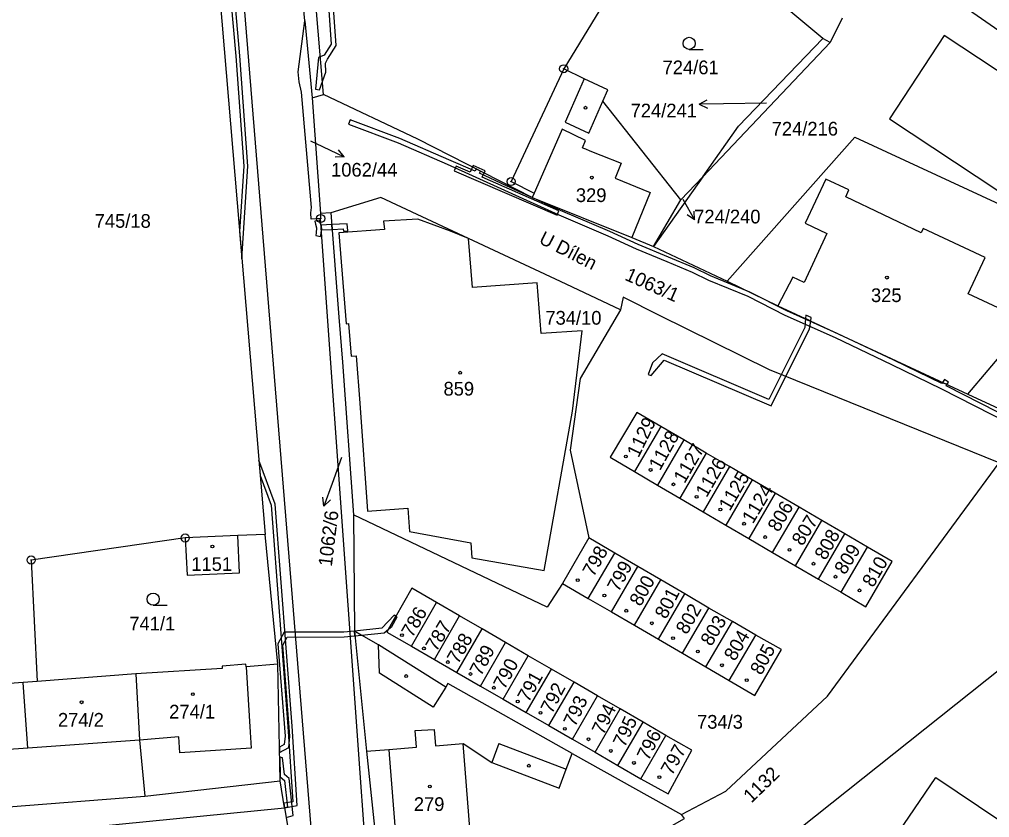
# Model space of a CAD drawing. Extents: x -680203 to -673936, y -1102717 to -1093650.
# Drawn here: x -678777 to -678656.8, y -1098196.6 to -1098097.6 of the extents above; entities that cross this region are included whole.
import ezdxf

# ---------------------------------------------------------------- set-up
doc = ezdxf.new("R2010")
doc.units = 0
for name, color, linetype in [('SOxx02xx_Koleje_param další_Popis10', 7, 'Continuous'), ('SOxx02xx_Staničení_Popis10', 7, 'Continuous'), ('SOxxxxxx_Koleje_hlavní_body_Popis10', 7, 'Continuous'), ('SOxxxxxx_Koleje_LN_parametry_Popis10', 7, 'Continuous'), ('SOxxxxxx_Koleje_param další_Popis10', 7, 'Continuous'), ('SOxxxxxx_Osa_bod_P', 7, 'Continuous'), ('SOxxxxxx_Staničení_Popis10', 7, 'Continuous'), ('x_prac', 7, 'Continuous')]:
    doc.layers.add(name, color=color, linetype=linetype)

msp = doc.modelspace()

# ---------------------------------------------------------------- linework, layer by layer
at = {"layer": 'SOxx02xx_Koleje_param další_Popis10'}
for centre, radius in [((-678709.61, -1098103.74), 0.5), ((-678709.61, -1098103.74), 0.0303), ((-678716.12, -1098117.72), 0.5), ((-678716.12, -1098117.72), 0.0303), ((-678739.72, -1098122.3), 0.5), ((-678739.72, -1098122.3), 0.0303), ((-678756.5, -1098161.9), 0.5), ((-678756.5, -1098161.9), 0.0303), ((-678775.59, -1098164.63), 0.5), ((-678775.59, -1098164.63), 0.0303)]:
    msp.add_circle(centre, radius, dxfattribs=at)
at = {"layer": 'SOxx02xx_Staničení_Popis10'}
for p, q in [((-678692.82, -1098108.12), (-678691.83, -1098107.6)), ((-678689.82, -1098108.07), (-678692.82, -1098108.12)), ((-678692.82, -1098108.12), (-678691.81, -1098108.61)), ((-678684.47, -1098107.99), (-678689.82, -1098108.07)), ((-678740.99, -1098112.68), (-678739.51, -1098113.38)), ((-678739.51, -1098113.38), (-678736.79, -1098114.65)), ((-678736.79, -1098114.65), (-678737.91, -1098114.68)), ((-678736.79, -1098114.65), (-678737.49, -1098113.77)), ((-678694.83, -1098119.92), (-678693.42, -1098122.47)), ((-678693.42, -1098122.47), (-678694.32, -1098121.85)), ((-678693.42, -1098122.47), (-678693.46, -1098121.38)), ((-678737.14, -1098151.91), (-678738.3, -1098155.14)), ((-678738.3, -1098155.14), (-678739.33, -1098157.96)), ((-678739.33, -1098157.96), (-678739.45, -1098156.85)), ((-678739.33, -1098157.96), (-678738.51, -1098157.19))]:
    msp.add_line(p, q, dxfattribs=at)
at = {"layer": 'SOxxxxxx_Koleje_hlavní_body_Popis10'}
for p, q in [((-678694.06, -1098101.34), (-678692.31, -1098101.34)), ((-678760.48, -1098170.24), (-678758.73, -1098170.24))]:
    msp.add_line(p, q, dxfattribs=at)
for centre in [(-678694.06, -1098100.59), (-678760.48, -1098169.49)]:
    msp.add_circle(centre, 0.75, dxfattribs=at)
at = {"layer": 'SOxxxxxx_Koleje_LN_parametry_Popis10'}
for points in [[(-678749.76, -1098123.91), (-678749.48, -1098127.28), (-678748.74, -1098115.83), (-678749.75, -1098102.13), (-678751.2, -1098085.54), (-678752.69, -1098069.73), (-678753.48, -1098069.76), (-678753.15, -1098070.25), (-678751.7, -1098085.58), (-678750.25, -1098102.17), (-678749.24, -1098115.83)], [(-678738.87, -1098102.54), (-678737.78, -1098100.87), (-678738.98, -1098083.94), (-678740.16, -1098069.94), (-678744.34, -1098070.05), (-678744.28, -1098070.66), (-678740.7, -1098070.56), (-678739.58, -1098083.98), (-678738.4, -1098100.71), (-678739.27, -1098102.06), (-678739.99, -1098102.35), (-678740.35, -1098106.26), (-678739.87, -1098106.36), (-678739.06, -1098104.16), (-678739.11, -1098103.05)], [(-678710.43, -1098121.89), (-678710.21, -1098121.33), (-678719.7, -1098117.19), (-678719.35, -1098116.39), (-678720.81, -1098115.74), (-678721.2, -1098116.54), (-678722.93, -1098115.83), (-678723.16, -1098116.38)], [(-678740.43, -1098122.63), (-678740.36, -1098122.99), (-678740.24, -1098123.46), (-678740.26, -1098124.09), (-678740.32, -1098124.41), (-678739.72, -1098124.51), (-678739.66, -1098124.15), (-678739.62, -1098123.72), (-678739.66, -1098123.12), (-678739.78, -1098122.85), (-678739.85, -1098122.51)], [(-678739.66, -1098123.12), (-678739.62, -1098123.72), (-678738.29, -1098123.66), (-678738.34, -1098123.06)], [(-678736.44, -1098122.98), (-678738.34, -1098123.06), (-678738.29, -1098123.66), (-678736.94, -1098123.6), (-678736.87, -1098123.89), (-678736.36, -1098123.84)], [(-678679.14, -1098135.97), (-678678.99, -1098135.01), (-678679.63, -1098134.71), (-678679.72, -1098135.81), (-678684.18, -1098144.73), (-678697.41, -1098139.06), (-678698.61, -1098140.21), (-678699.13, -1098141.63), (-678698.76, -1098141.78), (-678697.16, -1098139.85), (-678683.9, -1098145.51)], [(-678679.6, -1098134.29), (-678679.63, -1098134.71), (-678678.99, -1098135.01), (-678678.93, -1098134.58)], [(-678662.67, -1098142.62), (-678662.12, -1098142.88), (-678661.93, -1098142.6), (-678662.43, -1098142.26)], [(-678742.65, -1098195.04), (-678743.27, -1098185.22), (-678745.34, -1098157.72), (-678747.37, -1098152.26), (-678747.21, -1098154.15), (-678745.84, -1098157.82), (-678743.77, -1098185.26), (-678743.17, -1098194.6), (-678744.29, -1098194.75), (-678744.19, -1098195.36)], [(-678730.39, -1098171.59), (-678730.6, -1098171.47), (-678732.14, -1098173.08), (-678735.54, -1098173.44), (-678734.64, -1098173.95), (-678731.84, -1098173.66), (-678731.31, -1098173.22)], [(-678730.39, -1098171.59), (-678731.31, -1098173.22), (-678730.89, -1098172.87), (-678730.24, -1098171.68)], [(-678744.23, -1098173.58), (-678745.03, -1098175.03), (-678744.13, -1098186.46), (-678744.23, -1098187.5), (-678744.81, -1098187.81), (-678744.8, -1098188.47), (-678743.67, -1098187.88), (-678743.53, -1098186.46), (-678744.41, -1098175.17), (-678743.87, -1098174.18), (-678736.82, -1098174.17), (-678735.48, -1098174.03), (-678735.54, -1098173.43), (-678736.86, -1098173.57)], [(-678735.54, -1098173.44), (-678735.48, -1098174.03), (-678734.64, -1098173.95)], [(-678744.78, -1098189.08), (-678744.73, -1098191.5), (-678744.22, -1098191.98), (-678743.82, -1098195.28), (-678744.19, -1098195.36), (-678743.99, -1098196.54), (-678743.11, -1098196.29), (-678743.64, -1098191.7), (-678744.18, -1098191.2), (-678744.43, -1098189.16)]]:
    msp.add_lwpolyline(points, close=True, dxfattribs=at)
msp.add_lwpolyline([(-678653.71, -1098147.39), (-678662.23, -1098143.04), (-678662.12, -1098142.88), (-678662.67, -1098142.62), (-678662.77, -1098142.77), (-678668.72, -1098139.85), (-678675.72, -1098136.54), (-678681.97, -1098133.75), (-678686.56, -1098131.42), (-678691.42, -1098129.39), (-678693.45, -1098128.4), (-678696.63, -1098127.08), (-678700.37, -1098125.53), (-678703.91, -1098123.91), (-678709.99, -1098121.31), (-678716.7, -1098118.26), (-678720.02, -1098116.7), (-678719.9, -1098116.43), (-678720.44, -1098116.16), (-678720.56, -1098116.45), (-678723.82, -1098115.01), (-678729.9, -1098112.38), (-678736.05, -1098110.05), (-678736.27, -1098110.61), (-678730.12, -1098112.94), (-678724.06, -1098115.55), (-678716.96, -1098118.8), (-678710.23, -1098121.85), (-678704.15, -1098124.45), (-678700.61, -1098126.07), (-678696.85, -1098127.64), (-678693.69, -1098128.94), (-678691.66, -1098129.93), (-678686.81, -1098131.94), (-678682.23, -1098134.29), (-678675.97, -1098137.07), (-678668.98, -1098140.39), (-678662.8, -1098143.42), (-678654.63, -1098147.59)], dxfattribs=at)
at = {"layer": 'SOxxxxxx_Koleje_param další_Popis10'}
for centre in [(-678706.91, -1098108.57), (-678706.12, -1098117.23), (-678669.56, -1098129.63), (-678722.44, -1098141.41), (-678701.92, -1098151.81), (-678698.84, -1098153.47), (-678696.02, -1098155.25), (-678693.14, -1098156.81), (-678690.2, -1098158.38), (-678687.26, -1098160.13), (-678684.64, -1098161.78), (-678753.14, -1098162.95), (-678681.63, -1098163.37), (-678678.65, -1098165.09), (-678707.87, -1098167.12), (-678675.94, -1098166.7), (-678672.95, -1098168.39), (-678704.57, -1098169.02), (-678701.85, -1098170.91), (-678698.69, -1098172.47), (-678729.65, -1098173.95), (-678696.06, -1098174.31), (-678726.92, -1098175.58), (-678692.99, -1098175.97), (-678723.96, -1098177.28), (-678690, -1098177.68), (-678729.13, -1098179.01), (-678721.15, -1098178.76), (-678686.93, -1098179.52), (-678718.26, -1098180.46), (-678755.56, -1098181.26), (-678715.31, -1098182.16), (-678769.34, -1098182.27), (-678712.49, -1098183.57), (-678709.46, -1098185.56), (-678706.53, -1098186.85), (-678703.76, -1098188.3), (-678713.92, -1098190.13), (-678700.9, -1098189.79), (-678697.75, -1098191.55), (-678726.2, -1098192.71)]:
    msp.add_circle(centre, 0.175, dxfattribs=at)
at = {"layer": 'SOxxxxxx_Staničení_Popis10'}
for p, q in [((-678707.06, -1098104.97), (-678707.65, -1098106.31)), ((-678707.65, -1098106.31), (-678709.42, -1098110.35)), ((-678706.51, -1098111.73), (-678704.76, -1098107.75)), ((-678709.42, -1098110.35), (-678706.51, -1098111.73)), ((-678709.8, -1098111.21), (-678711.09, -1098114.15)), ((-678706.89, -1098112.65), (-678709.8, -1098111.21)), ((-678707.27, -1098113.53), (-678706.89, -1098112.65)), ((-678707.27, -1098113.53), (-678706.9, -1098113.68)), ((-678711.09, -1098114.15), (-678713.28, -1098119.14)), ((-678706.9, -1098113.68), (-678706.35, -1098113.91)), ((-678706.35, -1098113.91), (-678705, -1098114.45)), ((-678705, -1098114.45), (-678702.5, -1098115.46)), ((-678702.5, -1098115.46), (-678703.24, -1098117.31)), ((-678703.24, -1098117.31), (-678698.89, -1098119.07)), ((-678698.89, -1098119.07), (-678701.18, -1098124.65)), ((-678732.43, -1098178.64), (-678732.54, -1098175.13)), ((-678748.97, -1098177.87), (-678748.44, -1098185.97)), ((-678725.79, -1098182.88), (-678732.43, -1098178.64)), ((-678775.98, -1098187.95), (-678776.57, -1098179.8)), ((-678724.2, -1098180.38), (-678725.79, -1098182.88)), ((-678728.01, -1098185.77), (-678725.65, -1098185.65)), ((-678725.65, -1098185.65), (-678725.49, -1098187.65)), ((-678757.29, -1098186.55), (-678762.18, -1098186.98)), ((-678757.16, -1098188.54), (-678757.29, -1098186.55)), ((-678748.44, -1098185.97), (-678748.31, -1098187.96)), ((-678727.85, -1098187.83), (-678728.01, -1098185.77)), ((-678775.98, -1098187.95), (-678778.93, -1098188.16)), ((-678762.18, -1098186.98), (-678775.98, -1098187.95)), ((-678748.31, -1098187.96), (-678757.16, -1098188.54)), ((-678731.29, -1098188.1), (-678727.85, -1098187.83)), ((-678725.49, -1098187.65), (-678722.07, -1098187.38)), ((-678717.63, -1098187.38), (-678718.52, -1098189.72)), ((-678717.63, -1098187.38), (-678709.29, -1098190.56))]:
    msp.add_line(p, q, dxfattribs=at)
at = {"layer": 'x_prac'}
for p, q in [((-678698.4, -1098085.27), (-678709.61, -1098103.74)), ((-678668.2, -1098090.28), (-678629.33, -1098117.36)), ((-678752.33, -1098093.47), (-678746.59, -1098161.46)), ((-678741.69, -1098097.79), (-678740.78, -1098107.33)), ((-678675.1, -1098097.45), (-678676.6, -1098100.48)), ((-678676.6, -1098100.48), (-678677.52, -1098099.99)), ((-678676.6, -1098100.48), (-678692.38, -1098117.13)), ((-678740.78, -1098107.33), (-678739.38, -1098106.92)), ((-678740.78, -1098107.33), (-678739.76, -1098121.69)), ((-678692.38, -1098117.13), (-678698.5, -1098125.78)), ((-678695.09, -1098119.99), (-678692.38, -1098117.13)), ((-678698.5, -1098125.78), (-678695.09, -1098119.99)), ((-678738.45, -1098121.59), (-678739.76, -1098121.69)), ((-678739.76, -1098121.69), (-678739.72, -1098122.3)), ((-678698.5, -1098125.78), (-678689.35, -1098130.07)), ((-678689.35, -1098130.07), (-678683.06, -1098133.11)), ((-678659.55, -1098144.08), (-678653.5, -1098146.86)), ((-678697.59, -1098148.07), (-678700.85, -1098153.67)), ((-678694.73, -1098149.74), (-678697.59, -1098148.07)), ((-678694.73, -1098149.74), (-678698, -1098155.34)), ((-678691.94, -1098151.37), (-678694.73, -1098149.74)), ((-678691.94, -1098151.37), (-678695.21, -1098156.96)), ((-678689.07, -1098153.05), (-678691.94, -1098151.37)), ((-678689.07, -1098153.05), (-678692.34, -1098158.65)), ((-678686.24, -1098154.7), (-678689.07, -1098153.05)), ((-678700.85, -1098153.67), (-678698, -1098155.34)), ((-678698, -1098155.34), (-678695.21, -1098156.96)), ((-678686.24, -1098154.7), (-678689.51, -1098160.3)), ((-678683.41, -1098156.35), (-678686.24, -1098154.7)), ((-678683.41, -1098156.35), (-678686.68, -1098161.95)), ((-678680.45, -1098158.08), (-678683.41, -1098156.35)), ((-678695.21, -1098156.96), (-678692.34, -1098158.65)), ((-678735.65, -1098159.04), (-678735.54, -1098173.44)), ((-678692.34, -1098158.65), (-678689.51, -1098160.3)), ((-678683.72, -1098163.68), (-678680.45, -1098158.08)), ((-678677.61, -1098159.74), (-678680.45, -1098158.08)), ((-678689.51, -1098160.3), (-678686.68, -1098161.95)), ((-678680.88, -1098165.34), (-678677.61, -1098159.74)), ((-678674.76, -1098161.4), (-678677.61, -1098159.74)), ((-678749.99, -1098161.59), (-678756.5, -1098161.9)), ((-678746.59, -1098161.46), (-678749.99, -1098161.59)), ((-678745.03, -1098177.53), (-678746.59, -1098161.46)), ((-678678.03, -1098167), (-678674.76, -1098161.4)), ((-678671.98, -1098163.03), (-678674.76, -1098161.4)), ((-678706.49, -1098161.87), (-678709.76, -1098167.53)), ((-678703.29, -1098163.79), (-678706.49, -1098161.87)), ((-678686.68, -1098161.95), (-678683.72, -1098163.68)), ((-678706.56, -1098169.39), (-678703.29, -1098163.79)), ((-678700.42, -1098165.45), (-678703.29, -1098163.79)), ((-678683.72, -1098163.68), (-678680.88, -1098165.34)), ((-678675.25, -1098168.63), (-678671.98, -1098163.03)), ((-678703.69, -1098171.06), (-678700.42, -1098165.45)), ((-678697.58, -1098167.1), (-678700.42, -1098165.45)), ((-678680.88, -1098165.34), (-678678.03, -1098167)), ((-678709.76, -1098167.53), (-678706.56, -1098169.39)), ((-678700.85, -1098172.72), (-678697.58, -1098167.1)), ((-678694.61, -1098168.84), (-678697.58, -1098167.1)), ((-678678.03, -1098167), (-678675.25, -1098168.63)), ((-678728.48, -1098175.29), (-678725.36, -1098169.9)), ((-678722.5, -1098171.56), (-678725.36, -1098169.9)), ((-678706.56, -1098169.39), (-678703.69, -1098171.06)), ((-678697.88, -1098174.45), (-678694.61, -1098168.84)), ((-678691.62, -1098170.58), (-678694.61, -1098168.84)), ((-678703.69, -1098171.06), (-678700.85, -1098172.72)), ((-678694.89, -1098176.19), (-678691.62, -1098170.58)), ((-678688.71, -1098172.27), (-678691.62, -1098170.58)), ((-678725.62, -1098176.95), (-678722.5, -1098171.56)), ((-678719.7, -1098173.18), (-678722.5, -1098171.56)), ((-678691.98, -1098177.89), (-678688.71, -1098172.27)), ((-678685.82, -1098173.96), (-678688.71, -1098172.27)), ((-678735.54, -1098173.44), (-678734.02, -1098188.31)), ((-678722.83, -1098178.57), (-678719.7, -1098173.18)), ((-678716.8, -1098174.86), (-678719.7, -1098173.18)), ((-678700.85, -1098172.72), (-678697.88, -1098174.45)), ((-678697.88, -1098174.45), (-678694.89, -1098176.19)), ((-678689.09, -1098179.57), (-678685.82, -1098173.96)), ((-678728.48, -1098175.29), (-678725.62, -1098176.95)), ((-678719.91, -1098180.25), (-678716.8, -1098174.86)), ((-678713.99, -1098176.49), (-678716.8, -1098174.86)), ((-678725.62, -1098176.95), (-678722.83, -1098178.57)), ((-678717.11, -1098181.87), (-678713.99, -1098176.49)), ((-678711.12, -1098178.15), (-678713.99, -1098176.49)), ((-678694.89, -1098176.19), (-678691.98, -1098177.89)), ((-678744.72, -1098192.01), (-678745.03, -1098177.53)), ((-678714.24, -1098183.53), (-678711.12, -1098178.15)), ((-678708.33, -1098179.77), (-678711.12, -1098178.15)), ((-678691.98, -1098177.89), (-678689.09, -1098179.57)), ((-678762.6, -1098178.75), (-678774.84, -1098179.68)), ((-678722.83, -1098178.57), (-678719.91, -1098180.25)), ((-678719.91, -1098180.25), (-678717.11, -1098181.87)), ((-678711.44, -1098185.14), (-678708.33, -1098179.77)), ((-678705.4, -1098181.47), (-678708.33, -1098179.77)), ((-678717.11, -1098181.87), (-678714.24, -1098183.53)), ((-678708.51, -1098186.84), (-678705.4, -1098181.47)), ((-678702.61, -1098183.08), (-678705.4, -1098181.47)), ((-678705.72, -1098188.46), (-678702.61, -1098183.08)), ((-678699.77, -1098184.73), (-678702.61, -1098183.08)), ((-678714.24, -1098183.53), (-678711.44, -1098185.14)), ((-678711.44, -1098185.14), (-678708.51, -1098186.84)), ((-678702.89, -1098190.1), (-678699.77, -1098184.73)), ((-678696.94, -1098186.37), (-678699.77, -1098184.73)), ((-678708.51, -1098186.84), (-678705.72, -1098188.46)), ((-678700.05, -1098191.74), (-678696.94, -1098186.37)), ((-678734.02, -1098188.31), (-678731.05, -1098217.46)), ((-678708.55, -1098188.6), (-678695.03, -1098196.18)), ((-678705.72, -1098188.46), (-678702.89, -1098190.1)), ((-678702.89, -1098190.1), (-678700.05, -1098191.74)), ((-678761.49, -1098193.89), (-678744.72, -1098192.01)), ((-678744.19, -1098195.36), (-678744.72, -1098192.01)), ((-678774.7, -1098198.37), (-678744.19, -1098195.36)), ((-678744.19, -1098195.36), (-678743.7, -1098198.3))]:
    msp.add_line(p, q, dxfattribs=at)
for points in [[(-678768.49, -1097855.38), (-678760.7, -1097953.37), (-678757.97, -1097987.87), (-678752.13, -1098060.02), (-678739.25, -1098218.6), (-678742.96, -1098218.79)], [(-678741.69, -1098097.79), (-678745.61, -1098056.7), (-678744.48, -1098055.43)], [(-678739.38, -1098106.92), (-678740.98, -1098087.74), (-678743.44, -1098068.88)], [(-678677.52, -1098099.99), (-678689.19, -1098090.18), (-678698.4, -1098085.27)], [(-678739.72, -1098122.3), (-678740.89, -1098122.38), (-678740.93, -1098121.59), (-678740.85, -1098120.92), (-678742.11, -1098106.63), (-678742.38, -1098105.36), (-678742.5, -1098104.13), (-678741.69, -1098097.79)], [(-678692.38, -1098117.13), (-678687.93, -1098110.84), (-678677.52, -1098099.99)], [(-678643.06, -1098126.33), (-678636.7, -1098116.65), (-678662.45, -1098099.62), (-678669.25, -1098109.93), (-678647.77, -1098124.15)], [(-678709.61, -1098103.74), (-678716.12, -1098117.72), (-678713.28, -1098119.14), (-678713.52, -1098119.68)], [(-678695.09, -1098119.99), (-678704.76, -1098107.75), (-678704.14, -1098106.35), (-678707.06, -1098104.97), (-678709.61, -1098103.74)], [(-678713.52, -1098119.68), (-678727.67, -1098112.48), (-678739.38, -1098106.92)], [(-678689.35, -1098130.07), (-678673.52, -1098112.22), (-678647.77, -1098124.15)], [(-678659.55, -1098144.08), (-678651.96, -1098135.16), (-678659.48, -1098131.64), (-678657.37, -1098127.13), (-678665.09, -1098123.52), (-678665.31, -1098124.06), (-678674.66, -1098119.62), (-678674.26, -1098118.76), (-678677.13, -1098117.42), (-678679.69, -1098122.89), (-678677, -1098124.15), (-678679.8, -1098130.23), (-678681.2, -1098129.58), (-678683.06, -1098133.11)], [(-678702.58, -1098133.64), (-678710.02, -1098130.1), (-678721.41, -1098124.77), (-678732.27, -1098119.68), (-678738.45, -1098121.59)], [(-678713.52, -1098119.68), (-678701.18, -1098124.65), (-678698.5, -1098125.78)], [(-678738.45, -1098121.59), (-678737.46, -1098134.52), (-678737.03, -1098140.09), (-678735.65, -1098159.04)], [(-678731.05, -1098217.46), (-678732.89, -1098218.17), (-678739.72, -1098122.3)], [(-678727.68, -1098122.4), (-678731.92, -1098122.64), (-678731.82, -1098123.66), (-678737.48, -1098124.06), (-678736.56, -1098135.35), (-678736.27, -1098135.33), (-678735.92, -1098139.38), (-678735.33, -1098139.34), (-678734.86, -1098145.2), (-678733.91, -1098158.56), (-678728.91, -1098158.21), (-678728.7, -1098161.09), (-678721.1, -1098162.5), (-678720.98, -1098164.38), (-678712.03, -1098165.94), (-678708.5, -1098146.17), (-678707.33, -1098136.21), (-678712.4, -1098136.57), (-678712.9, -1098130.26), (-678720.91, -1098130.86), (-678721.41, -1098124.77), (-678723.64, -1098123.87), (-678727.68, -1098122.4)], [(-678655.65, -1098152.57), (-678684.11, -1098141.05), (-678697.72, -1098134.31), (-678702.25, -1098132.07), (-678702.58, -1098133.64)], [(-678702.58, -1098133.64), (-678707.56, -1098142.13), (-678708.8, -1098151.01), (-678706.49, -1098161.87)], [(-678683.06, -1098133.11), (-678681.47, -1098133.85), (-678659.55, -1098144.08)], [(-678697.59, -1098148.07), (-678700.56, -1098146.33), (-678703.84, -1098151.9), (-678700.85, -1098153.67)], [(-678695.03, -1098196.18), (-678689.54, -1098193.3), (-678676.92, -1098181.51), (-678655.65, -1098152.57)], [(-678709.76, -1098167.53), (-678711.66, -1098170.49), (-678735.65, -1098159.04)], [(-678756.5, -1098161.9), (-678756.28, -1098166.49), (-678749.78, -1098166.23), (-678749.99, -1098161.59)], [(-678756.5, -1098161.9), (-678775.59, -1098164.63), (-678774.84, -1098179.68)], [(-678638.39, -1098163.81), (-678649.52, -1098173.37), (-678697.61, -1098211.68)], [(-678675.25, -1098168.63), (-678672.17, -1098170.44), (-678668.9, -1098164.83), (-678671.98, -1098163.03)], [(-678725.36, -1098169.9), (-678728.43, -1098168.12), (-678731.52, -1098173.59), (-678728.48, -1098175.29)], [(-678708.55, -1098188.6), (-678723.95, -1098179.95), (-678724.2, -1098180.38), (-678732.54, -1098175.13), (-678735.54, -1098173.44)], [(-678689.09, -1098179.57), (-678685.94, -1098181.41), (-678682.64, -1098175.73), (-678685.82, -1098173.96)], [(-678745.03, -1098177.53), (-678748.97, -1098177.87), (-678748.99, -1098177.56), (-678751.94, -1098177.77), (-678751.92, -1098178.06), (-678762.6, -1098178.75)], [(-678762.6, -1098178.75), (-678762.18, -1098186.98), (-678761.49, -1098193.89)], [(-678774.84, -1098179.68), (-678776.57, -1098179.8), (-678783.91, -1098180.35)], [(-678700.05, -1098191.74), (-678696.66, -1098193.6), (-678693.75, -1098188.21), (-678696.94, -1098186.37)], [(-678734.02, -1098188.31), (-678731.29, -1098188.1), (-678731.24, -1098188.74), (-678730.17, -1098202.26), (-678720.95, -1098201.53), (-678722.07, -1098187.38), (-678718.52, -1098189.72), (-678710.18, -1098192.9), (-678709.29, -1098190.56), (-678708.55, -1098188.6)], [(-678657.39, -1098202.43), (-678658.7, -1098201.57), (-678663.5, -1098208.6), (-678671.41, -1098203.26), (-678663.51, -1098191.59), (-678655.58, -1098196.93), (-678654.92, -1098195.96), (-678646.7, -1098201.5), (-678651.52, -1098208.59), (-678656.9, -1098204.98)], [(-678783.21, -1098195.58), (-678778.41, -1098195.22), (-678761.49, -1098193.89)], [(-678731.05, -1098217.46), (-678694.66, -1098196.66), (-678695.03, -1098196.18)]]:
    msp.add_lwpolyline(points, dxfattribs=at)

# ---------------------------------------------------------------- texts
at = {"layer": 'SOxx02xx_Staničení_Popis10'}
msp.add_text('U Dílen', height=1.7, rotation=333, dxfattribs=at).set_placement((-678712.8, -1098125.3))
at = {"layer": 'SOxxxxxx_Osa_bod_P'}
for s, p in [('724/61', (-678697.36, -1098104.42)), ('724/241', (-678701.32, -1098109.77)), ('724/216', (-678683.84, -1098112.02)), ('1062/44', (-678738.43, -1098117.11)), ('329', (-678708.1, -1098120.26)), ('745/18', (-678767.72, -1098123.45)), ('724/240', (-678693.44, -1098122.91)), ('325', (-678671.54, -1098132.66)), ('734/10', (-678711.88, -1098135.46)), ('859', (-678724.5, -1098144.25)), ('1151', (-678755.75, -1098165.98)), ('741/1', (-678763.43, -1098173.36)), ('274/1', (-678758.49, -1098184.28)), ('274/2', (-678772.27, -1098185.29)), ('734/3', (-678693.09, -1098185.54)), ('279', (-678728.18, -1098195.74))]:
    msp.add_text(s, height=1.7, dxfattribs=at).set_placement(p)
for s, rotation, p in [('1063/1', 336, (-678702.15, -1098129.87)), ('1129', 64, (-678700.34, -1098152.04)), ('1128', 61, (-678697.68, -1098153.64)), ('1127', 60, (-678694.63, -1098155.23)), ('1126', 60, (-678691.9, -1098156.97)), ('1125', 60, (-678689.03, -1098158.66)), ('1124', 59, (-678686.17, -1098160.24)), ('806', 60, (-678682.98, -1098161.26)), ('1062/6', 83, (-678738.34, -1098165.5)), ('807', 58, (-678680.03, -1098162.99)), ('808', 61, (-678677.15, -1098164.76)), ('809', 58, (-678674.76, -1098166.56)), ('798', 61, (-678705.9, -1098166.82)), ('799', 62, (-678702.82, -1098168.69)), ('810', 60, (-678671.27, -1098168.13)), ('800', 61, (-678700.08, -1098170.48)), ('801', 63, (-678696.91, -1098172.05)), ('786', 60, (-678728.36, -1098174.35)), ('802', 60, (-678694.36, -1098173.97)), ('787', 59, (-678725.39, -1098176.08)), ('803', 59, (-678691.32, -1098175.42)), ('804', 60, (-678688.39, -1098177.26)), ('788', 60, (-678722.71, -1098177.62)), ('789', 62, (-678719.86, -1098179.11)), ('805', 62, (-678685.11, -1098179)), ('790', 62, (-678716.93, -1098180.78)), ('791', 61, (-678713.96, -1098182.37)), ('792', 63, (-678711.05, -1098183.79)), ('793', 65, (-678708.19, -1098185.4)), ('794', 65, (-678704.67, -1098186.42)), ('795', 65, (-678702.05, -1098187.95)), ('796', 64, (-678699.11, -1098189.6)), ('797', 61, (-678696.2, -1098191.44)), ('1132', 44, (-678686.36, -1098194.83))]:
    msp.add_text(s, height=1.7, rotation=rotation, dxfattribs=at).set_placement(p)

doc.saveas('drawing.dxf')
